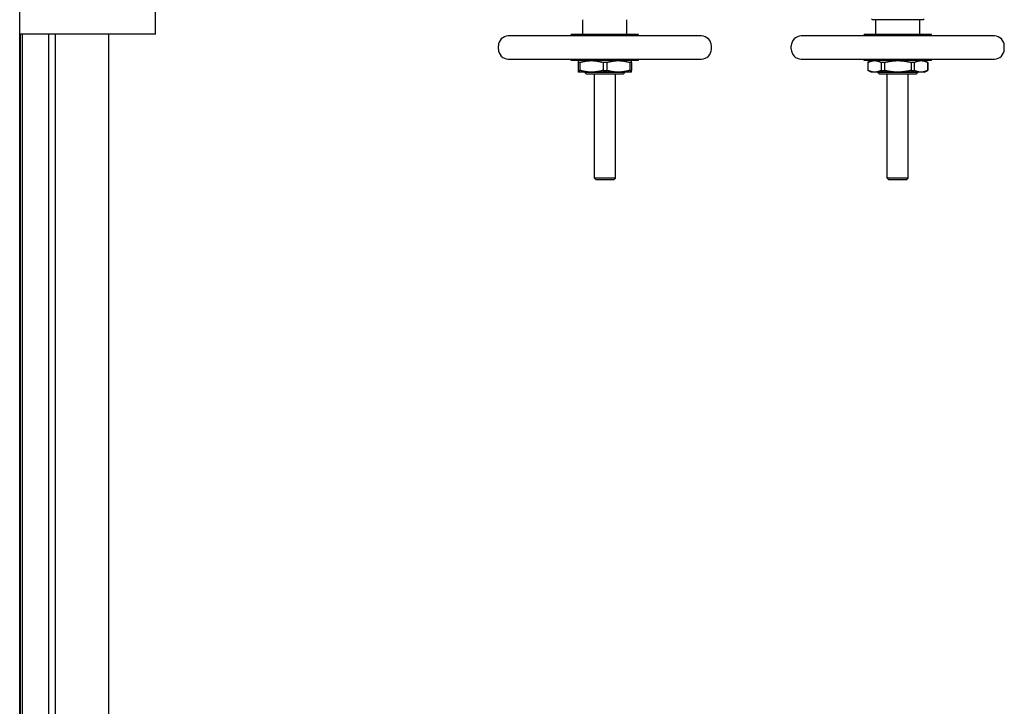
# Model space of a CAD drawing. Header units: inches. Extents: x 18 to 846, y -67 to 561.
# Tile 603 of 656: x 397 to 434, y 501 to 527. Entities that reach past the tile are written whole.
import ezdxf

# ---------------------------------------------------------------- set-up
doc = ezdxf.new("R2010")
doc.units = ezdxf.units.IN
doc.header["$LTSCALE"] = 24
doc.header["$MEASUREMENT"] = 0
doc.layers.add('Visible (ANSI)', color=7, linetype='Continuous', lineweight=30)

msp = doc.modelspace()

# ---------------------------------------------------------------- linework, layer by layer
at = {"layer": 'Visible (ANSI)'}
for p, q in [((397.45343, 413.35673), (397.45343, 527.90673)), ((402.55343, 526.00673), (402.55343, 527.92673)), ((418.60166, 525.99886), (418.60166, 526.55004)), ((420.2552, 525.99886), (420.2552, 526.55004)), ((429.47543, 526.55004), (429.44418, 526.58129)), ((431.38143, 526.55004), (429.47543, 526.55004)), ((429.60166, 525.99886), (429.60166, 526.55004)), ((431.2552, 525.99886), (431.2552, 526.55004)), ((431.38143, 526.55004), (431.41268, 526.58129)), ((402.55343, 526.00673), (397.45343, 526.00673)), ((397.45343, 526.00673), (397.47343, 526.00673)), ((397.47343, 526.00673), (397.47343, 415.25673)), ((397.55343, 415.25673), (397.55343, 526.00673)), ((398.55343, 415.25673), (398.55343, 526.00673)), ((398.80343, 415.25673), (398.80343, 526.00673)), ((400.80343, 415.25673), (400.80343, 526.00673)), ((423.05441, 525.9398), (415.80244, 525.9398)), ((420.68827, 525.99886), (418.16859, 525.99886)), ((418.16859, 525.9398), (418.16859, 525.99886)), ((420.68827, 525.9398), (420.68827, 525.99886)), ((434.05441, 525.9398), (426.80244, 525.9398)), ((431.68827, 525.99886), (429.16859, 525.99886)), ((429.16859, 525.9398), (429.16859, 525.99886)), ((431.68827, 525.9398), (431.68827, 525.99886)), ((415.42843, 525.44768), (415.42843, 525.56579)), ((423.42843, 525.44768), (423.42843, 525.56579)), ((426.42843, 525.44768), (426.42843, 525.56579)), ((434.42843, 525.44768), (434.42843, 525.56579)), ((415.80244, 525.07366), (423.05441, 525.07366)), ((418.16859, 525.0146), (418.16859, 525.07366)), ((420.68827, 525.0146), (420.68827, 525.07366)), ((426.80244, 525.07366), (434.05441, 525.07366)), ((429.16859, 525.0146), (429.16859, 525.07366)), ((431.68827, 525.0146), (431.68827, 525.07366)), ((420.68827, 525.0146), (418.16859, 525.0146)), ((418.42449, 524.94641), (418.42449, 524.64972)), ((418.4925, 524.94641), (418.42449, 524.94641)), ((418.4925, 524.94641), (418.4925, 524.64972)), ((419.36043, 524.94641), (419.36043, 524.64972)), ((419.49643, 524.94641), (419.36043, 524.94641)), ((419.49643, 524.94641), (419.49643, 524.64972)), ((420.36436, 524.94641), (420.36436, 524.64972)), ((420.43237, 524.94641), (420.36436, 524.94641)), ((420.43237, 524.94641), (420.43237, 524.64972)), ((431.68827, 525.0146), (429.16859, 525.0146)), ((429.42449, 525.0146), (429.30638, 524.94641)), ((429.30844, 524.94641), (429.30638, 524.94641)), ((429.30638, 524.94641), (429.30638, 524.64972)), ((429.30844, 524.94641), (429.30844, 524.64972)), ((429.92733, 524.94641), (429.80954, 524.94641)), ((429.80954, 524.94641), (429.80954, 524.64972)), ((429.92733, 524.94641), (429.92733, 524.64972)), ((430.92953, 524.94641), (430.92953, 524.64972)), ((431.04731, 524.94641), (430.92953, 524.94641)), ((431.04731, 524.94641), (431.04731, 524.64972)), ((431.43237, 525.0146), (431.55048, 524.94641)), ((431.54841, 524.94641), (431.54841, 524.64972)), ((431.55048, 524.94641), (431.54841, 524.94641)), ((431.55048, 524.94641), (431.55048, 524.64972)), ((418.42449, 524.64972), (418.4925, 524.64972)), ((418.92646, 524.58153), (418.42449, 524.58153)), ((418.6804, 524.56529), (418.6804, 524.58153)), ((420.17646, 524.56529), (418.6804, 524.56529)), ((418.7429, 524.50279), (418.6804, 524.56529)), ((420.11396, 524.50279), (418.7429, 524.50279)), ((419.9304, 524.58153), (418.92646, 524.58153)), ((419.03473, 520.60923), (419.03473, 524.50279)), ((419.36043, 524.64972), (419.49643, 524.64972)), ((419.82213, 520.60923), (419.82213, 524.50279)), ((420.43237, 524.58153), (419.9304, 524.58153)), ((420.11396, 524.50279), (420.17646, 524.56529)), ((420.17646, 524.56529), (420.17646, 524.58153)), ((420.36436, 524.64972), (420.43237, 524.64972)), ((429.30638, 524.64972), (429.30844, 524.64972)), ((429.42449, 524.58153), (429.30638, 524.64972)), ((429.55899, 524.58153), (429.42449, 524.58153)), ((430.42843, 524.58153), (429.55899, 524.58153)), ((429.6804, 524.56529), (429.6804, 524.58153)), ((431.17646, 524.56529), (429.6804, 524.56529)), ((429.7429, 524.50279), (429.6804, 524.56529)), ((431.11396, 524.50279), (429.7429, 524.50279)), ((429.80954, 524.64972), (429.92733, 524.64972)), ((430.03473, 520.60923), (430.03473, 524.50279)), ((431.29786, 524.58153), (430.42843, 524.58153)), ((430.82213, 520.60923), (430.82213, 524.50279)), ((430.92953, 524.64972), (431.04731, 524.64972)), ((431.11396, 524.50279), (431.17646, 524.56529)), ((431.17646, 524.56529), (431.17646, 524.58153)), ((431.43237, 524.58153), (431.29786, 524.58153)), ((431.43237, 524.58153), (431.55048, 524.64972)), ((431.54841, 524.64972), (431.55048, 524.64972)), ((419.82213, 520.60923), (419.03473, 520.60923)), ((419.09723, 520.54673), (419.03473, 520.60923)), ((419.75963, 520.54673), (419.82213, 520.60923)), ((430.82213, 520.60923), (430.03473, 520.60923)), ((430.09723, 520.54673), (430.03473, 520.60923)), ((430.75963, 520.54673), (430.82213, 520.60923)), ((419.75963, 520.54673), (419.09723, 520.54673)), ((430.75963, 520.54673), (430.09723, 520.54673))]:
    msp.add_line(p, q, dxfattribs=at)
for centre, start, end in [((415.80244, 525.56579), 90, 180), ((423.05441, 525.56579), 0, 90), ((426.80244, 525.56579), 90, 180), ((434.05441, 525.56579), 0, 90), ((415.80244, 525.44768), 180, 270), ((423.05441, 525.44768), 270, 0), ((426.80244, 525.44768), 180, 270), ((434.05441, 525.44768), 270, 0)]:
    msp.add_arc(centre, 0.37402, start, end, dxfattribs=at)
for points, weights in [([(418.42449, 525.0146), (418.42449, 525.0146), (418.42449, 524.94641)], [1, 1.03775343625, 1.0171026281]), ([(418.4925, 524.94641), (418.72153, 525.0146), (418.92646, 525.0146)], [1.0171026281, 1.03775343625, 1]), ([(418.92646, 525.0146), (419.13139, 525.0146), (419.36043, 524.94641)], [1, 1.03775343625, 1.0171026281]), ([(419.49643, 524.94641), (419.72547, 525.0146), (419.9304, 525.0146)], [1.0171026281, 1.03775343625, 1]), ([(419.9304, 525.0146), (420.13533, 525.0146), (420.36436, 524.94641)], [1, 1.03775343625, 1.0171026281]), ([(420.43237, 524.94641), (420.43237, 525.0146), (420.43237, 525.0146)], [1.0171026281, 1.03775343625, 1]), ([(429.30844, 524.94641), (429.44068, 525.0146), (429.55899, 525.0146)], [1.0171026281, 1.03775343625, 1]), ([(429.55899, 525.0146), (429.67731, 525.0146), (429.80954, 524.94641)], [1, 1.03775343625, 1.0171026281]), ([(429.92733, 524.94641), (430.1918, 525.0146), (430.42843, 525.0146)], [1.0171026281, 1.03775343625, 1]), ([(430.42843, 525.0146), (430.66506, 525.0146), (430.92953, 524.94641)], [1, 1.03775343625, 1.0171026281]), ([(431.04731, 524.94641), (431.17955, 525.0146), (431.29786, 525.0146)], [1.0171026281, 1.03775343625, 1]), ([(431.29786, 525.0146), (431.41618, 525.0146), (431.54841, 524.94641)], [1, 1.03775343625, 1.0171026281]), ([(418.42449, 524.64972), (418.42449, 524.58153), (418.42449, 524.58153)], [1.0171026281, 1.03775343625, 1]), ([(418.92646, 524.58153), (418.72153, 524.58153), (418.4925, 524.64972)], [1, 1.03775343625, 1.0171026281]), ([(419.36043, 524.64972), (419.13139, 524.58153), (418.92646, 524.58153)], [1.0171026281, 1.03775343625, 1]), ([(419.9304, 524.58153), (419.72547, 524.58153), (419.49643, 524.64972)], [1, 1.03775343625, 1.0171026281]), ([(420.36436, 524.64972), (420.13533, 524.58153), (419.9304, 524.58153)], [1.0171026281, 1.03775343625, 1]), ([(420.43237, 524.58153), (420.43237, 524.58153), (420.43237, 524.64972)], [1, 1.03775343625, 1.0171026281]), ([(429.55899, 524.58153), (429.44068, 524.58153), (429.30844, 524.64972)], [1, 1.03775343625, 1.0171026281]), ([(429.80954, 524.64972), (429.67731, 524.58153), (429.55899, 524.58153)], [1.0171026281, 1.03775343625, 1]), ([(430.42843, 524.58153), (430.1918, 524.58153), (429.92733, 524.64972)], [1, 1.03775343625, 1.0171026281]), ([(430.92953, 524.64972), (430.66506, 524.58153), (430.42843, 524.58153)], [1.0171026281, 1.03775343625, 1]), ([(431.29786, 524.58153), (431.17955, 524.58153), (431.04731, 524.64972)], [1, 1.03775343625, 1.0171026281]), ([(431.54841, 524.64972), (431.41618, 524.58153), (431.29786, 524.58153)], [1.0171026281, 1.03775343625, 1])]:
    msp.add_rational_spline(points, weights, degree=2, dxfattribs=at)

doc.saveas('drawing.dxf')
